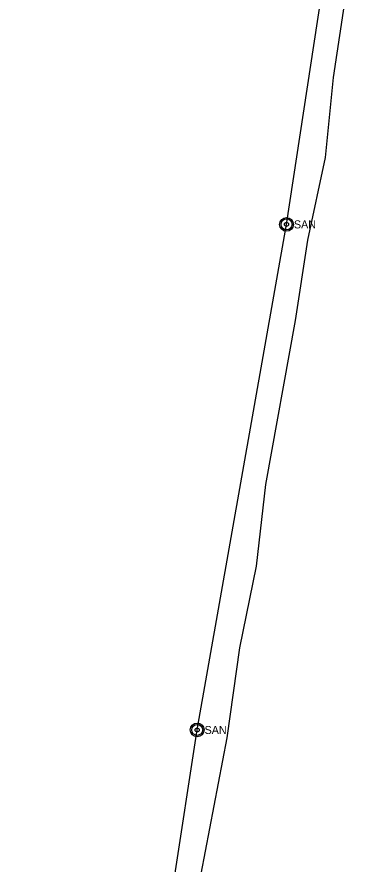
# Model space of a CAD drawing. Extents: x 600849 to 606371, y 330010 to 403088.
# Drawn here: x 602652 to 602965, y 367793 to 368533 of the extents above; entities that cross this region are included whole.
import ezdxf

# ---------------------------------------------------------------- set-up
doc = ezdxf.new("R2010")
doc.units = 0
for name, color, linetype in [('E_UTL_FO_UG_QWEST', 7, 'Continuous'), ('E_UTL_SAN', 7, 'Continuous'), ('E_UTL_SAN_UG', 7, 'Continuous')]:
    doc.layers.add(name, color=color, linetype=linetype)

msp = doc.modelspace()

# ---------------------------------------------------------------- linework, layer by layer
at = {"layer": 'E_UTL_FO_UG_QWEST'}
msp.add_lwpolyline([(602652.24, 366879.2), (602722.88, 367122.58), (602732.47, 367194.84), (602741.53, 367264.88), (602763.31, 367408.53), (602771.45, 367474.95), (602777.36, 367549.12), (602789.66, 367617.52), (602801.62, 367692.03), (602809.24, 367764.58), (602835.81, 367903.33), (602846.87, 367981.9), (602861.54, 368053.3), (602869.68, 368124.76), (602895.54, 368267.98), (602906.49, 368338.2), (602921.74, 368410.64), (602928.84, 368480.54), (602965.06, 368722.36)], dxfattribs=at)
at = {"layer": 'E_UTL_SAN'}
for centre, radius in [((602887.74, 368352.13), 6), ((602887.74, 368352.13), 4.8), ((602887.74, 368352.13), 1.8), ((602809.69, 367910.17), 6), ((602809.69, 367910.17), 4.8), ((602809.69, 367910.17), 1.8)]:
    msp.add_circle(centre, radius, dxfattribs=at)
at = {"layer": 'E_UTL_SAN_UG'}
for p, q in [((602887.73, 368352.13), (602954.78, 368789.78)), ((602809.68, 367910.17), (602887.73, 368352.13)), ((602737.95, 367445.27), (602809.68, 367910.17))]:
    msp.add_line(p, q, dxfattribs=at)

# ---------------------------------------------------------------- texts
at = {"layer": 'E_UTL_SAN'}
for p in [(602894.22, 368348.6), (602816.17, 367906.63)]:
    msp.add_text('SAN', height=6.998, dxfattribs=at).set_placement(p)

doc.saveas('drawing.dxf')
